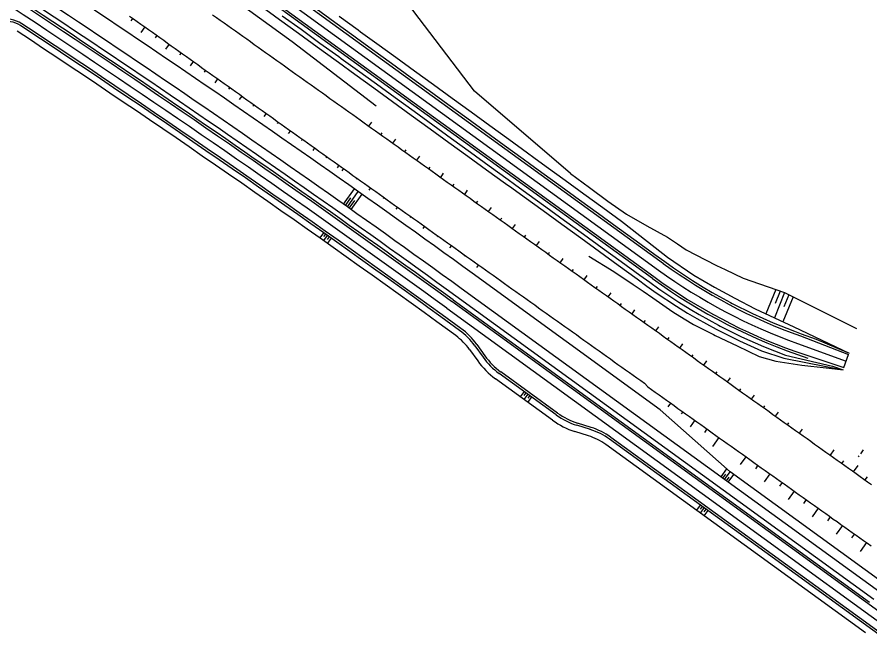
# Model space of a CAD drawing. Extents: x -552278 to -547230, y -1151007 to -1148251.
# Drawn here: x -549917.3 to -549733.9, y -1149455 to -1149322.6 of the extents above; entities that cross this region are included whole.
import ezdxf

# ---------------------------------------------------------------- set-up
doc = ezdxf.new("R2010")
doc.units = 0
doc.layers.add('u_trat navrh', color=7, linetype='Continuous')

msp = doc.modelspace()

# ---------------------------------------------------------------- linework, layer by layer
at = {"layer": 'u_trat navrh'}
for p, q in [((-549897.34, -1149289.26), (-549778.3, -1149375.62)), ((-549780.65, -1149378.85), (-549901.49, -1149291.19)), ((-549899.4, -1149292.09), (-549780.36, -1149378.45)), ((-549892.43, -1149322.89), (-549892.85, -1149323.47)), ((-549889.83, -1149324.74), (-549890.71, -1149325.97)), ((-549887.21, -1149326.61), (-549887.58, -1149327.13)), ((-549884.6, -1149328.47), (-549885.38, -1149329.56)), ((-549881.99, -1149330.33), (-549882.33, -1149330.79)), ((-549879.39, -1149332.19), (-549880.08, -1149333.16)), ((-549876.78, -1149334.05), (-549877.07, -1149334.46)), ((-549874.17, -1149335.91), (-549874.79, -1149336.77)), ((-549871.56, -1149337.77), (-549871.82, -1149338.14)), ((-549868.95, -1149339.63), (-549869.5, -1149340.4)), ((-549866.34, -1149341.49), (-549866.58, -1149341.82)), ((-549863.73, -1149343.35), (-549864.23, -1149344.04)), ((-549861.12, -1149345.21), (-549861.34, -1149345.5)), ((-549841.61, -1149346.11), (-549840.98, -1149345.22)), ((-549858.52, -1149347.07), (-549858.96, -1149347.69)), ((-549839.04, -1149347.94), (-549838.75, -1149347.54)), ((-549855.91, -1149348.93), (-549856.1, -1149349.2)), ((-549836.46, -1149349.77), (-549835.83, -1149348.89)), ((-549853.3, -1149350.79), (-549853.71, -1149351.36)), ((-549833.89, -1149351.61), (-549833.61, -1149351.21)), ((-549850.69, -1149352.65), (-549850.87, -1149352.9)), ((-549831.32, -1149353.44), (-549830.69, -1149352.56)), ((-549848.08, -1149354.51), (-549848.46, -1149355.04)), ((-549828.75, -1149355.28), (-549828.46, -1149354.88)), ((-549847.11, -1149355.2), (-549847.48, -1149355.73)), ((-549826.18, -1149357.11), (-549825.55, -1149356.22)), ((-549844.2, -1149357.27), (-549844.37, -1149357.5)), ((-549823.61, -1149358.94), (-549823.32, -1149358.55)), ((-549847.07, -1149362.87), (-549844.74, -1149359.57)), ((-549846.25, -1149363.45), (-549843.92, -1149360.15)), ((-549841.3, -1149359.34), (-549841.66, -1149359.84)), ((-549821.03, -1149360.78), (-549820.4, -1149359.89)), ((-549846.66, -1149363.16), (-549845.49, -1149361.51)), ((-549845.84, -1149363.74), (-549844.68, -1149362.09)), ((-549845.43, -1149364.03), (-549843.1, -1149360.73)), ((-549838.4, -1149361.41), (-549838.56, -1149361.63)), ((-549818.46, -1149362.61), (-549818.18, -1149362.21)), ((-549835.5, -1149363.48), (-549835.85, -1149363.97)), ((-549815.89, -1149364.44), (-549815.26, -1149363.56)), ((-549832.59, -1149365.55), (-549832.75, -1149365.77)), ((-549813.36, -1149366.25), (-549813.07, -1149365.85)), ((-549829.69, -1149367.62), (-549830.04, -1149368.12)), ((-549810.75, -1149368.11), (-549810.12, -1149367.23)), ((-549851.4, -1149369), (-549852.2, -1149370.13)), ((-549850.99, -1149369.29), (-549851.39, -1149369.85)), ((-549850.58, -1149369.57), (-549851.38, -1149370.71)), ((-549826.79, -1149369.69), (-549826.95, -1149369.92)), ((-549808.17, -1149369.95), (-549807.89, -1149369.55)), ((-549850.17, -1149369.86), (-549850.58, -1149370.43)), ((-549849.77, -1149370.15), (-549850.57, -1149371.29)), ((-549805.6, -1149371.78), (-549804.97, -1149370.9)), ((-549823.89, -1149371.76), (-549824.26, -1149372.28)), ((-549803.03, -1149373.61), (-549802.75, -1149373.22)), ((-549820.98, -1149373.83), (-549821.16, -1149374.07)), ((-549800.46, -1149375.45), (-549799.83, -1149374.56)), ((-549818.08, -1149375.9), (-549818.48, -1149376.46)), ((-549797.89, -1149377.28), (-549797.6, -1149376.88)), ((-549778.97, -1149407.05), (-549819.4, -1149377.72)), ((-549795.32, -1149379.11), (-549794.69, -1149378.23)), ((-549792.74, -1149380.95), (-549792.46, -1149380.55)), ((-549732.99, -1149447.87), (-549822.94, -1149382.61)), ((-549731.73, -1149446.31), (-549821.77, -1149380.99)), ((-549790.17, -1149382.78), (-549789.54, -1149381.9)), ((-549754.09, -1149381.23), (-549756.22, -1149386.46)), ((-549752.21, -1149381.89), (-549754.4, -1149387.3)), ((-549753.15, -1149381.56), (-549754.23, -1149384.22)), ((-549751.31, -1149382.34), (-549752.38, -1149384.97)), ((-549659.84, -1149502.8), (-549823.82, -1149383.82)), ((-549787.6, -1149384.62), (-549787.32, -1149384.22)), ((-549750.41, -1149382.79), (-549752.58, -1149388.14)), ((-549785.03, -1149386.45), (-549784.4, -1149385.57)), ((-549822.12, -1149390), (-549826.17, -1149387.06)), ((-549821.83, -1149389.6), (-549825.88, -1149386.66)), ((-549782.46, -1149388.28), (-549782.17, -1149387.89)), ((-549822.94, -1149391.13), (-549826.99, -1149388.19)), ((-549779.89, -1149390.12), (-549779.26, -1149389.23)), ((-549777.31, -1149391.95), (-549777.03, -1149391.55)), ((-549748.82, -1149391.2), (-549738.45, -1149395.21)), ((-549818.85, -1149393.3), (-549817.08, -1149395.77)), ((-549818.44, -1149393), (-549816.67, -1149395.47)), ((-549774.74, -1149393.79), (-549774.11, -1149392.9)), ((-549819.98, -1149394.11), (-549818.21, -1149396.57)), ((-549772.17, -1149395.62), (-549771.89, -1149395.22)), ((-549750, -1149394.49), (-549739.45, -1149397.99)), ((-549739.45, -1149397.99), (-549738.45, -1149395.21)), ((-549769.6, -1149397.45), (-549768.97, -1149396.57)), ((-549801.04, -1149407.77), (-549813.28, -1149398.88)), ((-549767.03, -1149399.29), (-549766.74, -1149398.89)), ((-549802.15, -1149409.3), (-549814.39, -1149400.41)), ((-549801.33, -1149408.17), (-549813.58, -1149399.29)), ((-549764.51, -1149401.08), (-549763.87, -1149400.2)), ((-549761.88, -1149402.95), (-549761.6, -1149402.55)), ((-549808.26, -1149403.14), (-549809.08, -1149404.27)), ((-549807.86, -1149403.44), (-549808.27, -1149404)), ((-549807.45, -1149403.73), (-549808.27, -1149404.86)), ((-549807.05, -1149404.02), (-549807.46, -1149404.59)), ((-549806.64, -1149404.32), (-549807.46, -1149405.44)), ((-549759.31, -1149404.79), (-549758.68, -1149403.9)), ((-549776.75, -1149405.62), (-549777.32, -1149406.43)), ((-549756.74, -1149406.62), (-549756.46, -1149406.22)), ((-549778.97, -1149407.05), (-549763.96, -1149420.41)), ((-549774.14, -1149407.48), (-549774.49, -1149407.97)), ((-549754.17, -1149408.45), (-549753.54, -1149407.57)), ((-549793.85, -1149410.85), (-549796.74, -1149409.93)), ((-549771.54, -1149409.33), (-549772.52, -1149410.71)), ((-549751.59, -1149410.28), (-549751.31, -1149409.89)), ((-549794.42, -1149412.65), (-549797.31, -1149411.73)), ((-549794, -1149411.32), (-549796.9, -1149410.41)), ((-549768.93, -1149411.19), (-549769.47, -1149411.93)), ((-549749.03, -1149412.11), (-549748.4, -1149411.22)), ((-549662.19, -1149506.04), (-549789.85, -1149413.41)), ((-549661.89, -1149505.63), (-549789.56, -1149413.01)), ((-549766.33, -1149413.05), (-549767.71, -1149414.98)), ((-549734.84, -1149455.04), (-549790.67, -1149414.54)), ((-549760.55, -1149417.16), (-549761.75, -1149418.85)), ((-549742.37, -1149416.84), (-549741.55, -1149415.69)), ((-549736.34, -1149417.18), (-549736.18, -1149416.94)), ((-549735.33, -1149415.68), (-549735.87, -1149416.52)), ((-549757.96, -1149419.01), (-549758.51, -1149419.78)), ((-549739.88, -1149418.62), (-549739.47, -1149418.04)), ((-549737.39, -1149420.39), (-549736.42, -1149419.02)), ((-549764.71, -1149419.75), (-549765.96, -1149421.48)), ((-549764.94, -1149420.93), (-549765.56, -1149421.77)), ((-549765.15, -1149422.07), (-549763.96, -1149420.41)), ((-549764.34, -1149422.65), (-549763.15, -1149421)), ((-549730.45, -1149444.72), (-549763.96, -1149420.41)), ((-549755.37, -1149420.86), (-549756.6, -1149422.59)), ((-549764.75, -1149422.36), (-549764.15, -1149421.53)), ((-549752.77, -1149422.7), (-549753.33, -1149423.49)), ((-549734.9, -1149422.16), (-549734.42, -1149421.49)), ((-549750.18, -1149424.55), (-549751.44, -1149426.33)), ((-549747.58, -1149426.39), (-549748.16, -1149427.21)), ((-549770.37, -1149427.55), (-549771.18, -1149428.67)), ((-549769.96, -1149427.84), (-549770.37, -1149428.41)), ((-549769.56, -1149428.14), (-549770.37, -1149429.26)), ((-549769.15, -1149428.43), (-549769.56, -1149428.99)), ((-549745, -1149428.23), (-549746.3, -1149430.06)), ((-549768.75, -1149428.72), (-549769.56, -1149429.85)), ((-549742.39, -1149430.08), (-549742.98, -1149430.92)), ((-549739.79, -1149431.93), (-549741.13, -1149433.81)), ((-549737.2, -1149433.77), (-549737.81, -1149434.63)), ((-549734.6, -1149435.61), (-549735.98, -1149437.55))]:
    msp.add_line(p, q, dxfattribs=at)
for points in [[(-549898.37, -1149290.68), (-549779.33, -1149377.03)], [(-549900.31, -1149297.14), (-549898.39, -1149298.28), (-549894.05, -1149300.82), (-549889.79, -1149303.46), (-549885.97, -1149306.71), (-549882.36, -1149310.25), (-549878.36, -1149313.24), (-549874.28, -1149316.14), (-549874.28, -1149316.14), (-549874.28, -1149316.14), (-549874.28, -1149316.14), (-549858.11, -1149327.9), (-549840.09, -1149341.73)], [(-549798.26, -1149356.26), (-549818.92, -1149338.58), (-549834.45, -1149318.08)], [(-549864.89, -1149320.22), (-549860.84, -1149323.16), (-549856.79, -1149326.09), (-549852.75, -1149329.03), (-549848.7, -1149331.96), (-549848.15, -1149332.36), (-549844.65, -1149334.9), (-549840.6, -1149337.84), (-549836.56, -1149340.77), (-549832.51, -1149343.71), (-549828.46, -1149346.64), (-549824.42, -1149349.58), (-549820.37, -1149352.52), (-549816.32, -1149355.45), (-549812.27, -1149358.39), (-549810.92, -1149359.37), (-549808.23, -1149361.32), (-549804.18, -1149364.26), (-549800.13, -1149367.2), (-549796.08, -1149370.13), (-549792.04, -1149373.07), (-549787.99, -1149376), (-549783.94, -1149378.94), (-549781.83, -1149380.47), (-549779.81, -1149381.9), (-549775.5, -1149384.77), (-549773.08, -1149386.27), (-549771.08, -1149387.46), (-549766.92, -1149389.76), (-549766.54, -1149389.95), (-549761.91, -1149392.26), (-549757.18, -1149394.37), (-549752.35, -1149395.99), (-549752.35, -1149395.99), (-549752.35, -1149395.99), (-549743.3, -1149397.74), (-549739.61, -1149398.47)], [(-549852.98, -1149320.83), (-549848.93, -1149323.77), (-549844.88, -1149326.7), (-549844.33, -1149327.1), (-549840.83, -1149329.64), (-549836.79, -1149332.57), (-549832.74, -1149335.51), (-549828.69, -1149338.45), (-549824.65, -1149341.38), (-549820.6, -1149344.32), (-549816.55, -1149347.25), (-549812.5, -1149350.19), (-549808.46, -1149353.13), (-549807.1, -1149354.11), (-549804.41, -1149356.06), (-549800.36, -1149359), (-549796.32, -1149361.93), (-549792.27, -1149364.87), (-549788.22, -1149367.81), (-549784.17, -1149370.74), (-549780.13, -1149373.68), (-549778.01, -1149375.21), (-549776.1, -1149376.57), (-549772.01, -1149379.29), (-549769.72, -1149380.71), (-549767.82, -1149381.83), (-549763.88, -1149384.01), (-549763.53, -1149384.19), (-549759.13, -1149386.38), (-549754.65, -1149388.38), (-549750.09, -1149390.2), (-549748.65, -1149390.73), (-549745.42, -1149391.89), (-549745.42, -1149391.89), (-549738.36, -1149394.91)], [(-549893.09, -1149322.42), (-549892.27, -1149323), (-549891.46, -1149323.58), (-549890.65, -1149324.16), (-549889.83, -1149324.74), (-549889.02, -1149325.32), (-549888.2, -1149325.9), (-549887.39, -1149326.48), (-549886.58, -1149327.06), (-549885.76, -1149327.64), (-549884.95, -1149328.22), (-549884.13, -1149328.8), (-549883.32, -1149329.38), (-549882.5, -1149329.96), (-549881.69, -1149330.54), (-549880.88, -1149331.12), (-549880.06, -1149331.71), (-549879.25, -1149332.29), (-549878.43, -1149332.87), (-549877.62, -1149333.45), (-549876.81, -1149334.03), (-549875.99, -1149334.61), (-549875.18, -1149335.19), (-549874.36, -1149335.77), (-549873.55, -1149336.35), (-549872.73, -1149336.93), (-549871.92, -1149337.51), (-549871.11, -1149338.09), (-549870.29, -1149338.67), (-549869.48, -1149339.25), (-549868.66, -1149339.83), (-549867.85, -1149340.41), (-549867.03, -1149340.99), (-549866.22, -1149341.57), (-549865.41, -1149342.16), (-549864.59, -1149342.74), (-549863.78, -1149343.32), (-549862.96, -1149343.9), (-549862.15, -1149344.48), (-549861.34, -1149345.06), (-549860.52, -1149345.64), (-549859.71, -1149346.22), (-549858.89, -1149346.8), (-549858.08, -1149347.38), (-549857.26, -1149347.96), (-549856.45, -1149348.54), (-549855.64, -1149349.12), (-549854.82, -1149349.7), (-549854.01, -1149350.28), (-549853.19, -1149350.86), (-549852.38, -1149351.44), (-549851.56, -1149352.03), (-549850.75, -1149352.61), (-549849.94, -1149353.19), (-549849.12, -1149353.77), (-549848.31, -1149354.35), (-549847.49, -1149354.93), (-549846.68, -1149355.51), (-549845.87, -1149356.09), (-549845.05, -1149356.67), (-549844.24, -1149357.25), (-549843.42, -1149357.83), (-549842.61, -1149358.41), (-549841.79, -1149358.99), (-549840.98, -1149359.57), (-549840.17, -1149360.15), (-549839.35, -1149360.73), (-549838.54, -1149361.31), (-549837.72, -1149361.9), (-549836.91, -1149362.48), (-549836.09, -1149363.06), (-549835.28, -1149363.64), (-549834.47, -1149364.22), (-549833.65, -1149364.8), (-549832.84, -1149365.38), (-549832.02, -1149365.96), (-549831.21, -1149366.54), (-549830.4, -1149367.12), (-549829.58, -1149367.7), (-549828.77, -1149368.28), (-549827.95, -1149368.86), (-549827.14, -1149369.44), (-549826.32, -1149370.02), (-549825.51, -1149370.6), (-549824.7, -1149371.18), (-549823.88, -1149371.76), (-549823.07, -1149372.35), (-549822.25, -1149372.93), (-549821.44, -1149373.51), (-549820.62, -1149374.09), (-549819.81, -1149374.67), (-549819, -1149375.25), (-549818.18, -1149375.83), (-549817.37, -1149376.41), (-549816.55, -1149376.99), (-549815.74, -1149377.57), (-549814.93, -1149378.15), (-549814.11, -1149378.73), (-549813.3, -1149379.31), (-549812.48, -1149379.89), (-549811.67, -1149380.47), (-549810.85, -1149381.05), (-549810.04, -1149381.63), (-549809.23, -1149382.22), (-549808.41, -1149382.8), (-549807.6, -1149383.38), (-549806.78, -1149383.96), (-549805.97, -1149384.54), (-549805.16, -1149385.12), (-549804.34, -1149385.7), (-549803.53, -1149386.28), (-549802.71, -1149386.86), (-549801.9, -1149387.44), (-549801.08, -1149388.02), (-549800.27, -1149388.6), (-549799.46, -1149389.18), (-549798.64, -1149389.76), (-549797.83, -1149390.34), (-549797.01, -1149390.92), (-549796.2, -1149391.5), (-549795.38, -1149392.09), (-549794.57, -1149392.67), (-549793.76, -1149393.25), (-549792.94, -1149393.83), (-549792.13, -1149394.41), (-549791.31, -1149394.99), (-549790.5, -1149395.57), (-549789.69, -1149396.15), (-549788.87, -1149396.73), (-549788.06, -1149397.31), (-549787.24, -1149397.89), (-549786.43, -1149398.47), (-549785.61, -1149399.05), (-549784.8, -1149399.63), (-549783.99, -1149400.21), (-549783.17, -1149400.79), (-549782.36, -1149401.37), (-549781.66, -1149402.12), (-549781.66, -1149402.12), (-549780.84, -1149402.7), (-549780.03, -1149403.28), (-549779.22, -1149403.86), (-549778.4, -1149404.44), (-549777.59, -1149405.02), (-549776.77, -1149405.6), (-549775.96, -1149406.18), (-549775.15, -1149406.76), (-549774.33, -1149407.34), (-549773.52, -1149407.92), (-549772.7, -1149408.5), (-549771.89, -1149409.08), (-549771.07, -1149409.67), (-549770.26, -1149410.25), (-549769.45, -1149410.83), (-549768.63, -1149411.41), (-549767.82, -1149411.99), (-549767, -1149412.57), (-549766.19, -1149413.15), (-549765.37, -1149413.73), (-549764.56, -1149414.31), (-549763.74, -1149414.89), (-549762.93, -1149415.47), (-549762.11, -1149416.05), (-549761.3, -1149416.63), (-549760.49, -1149417.21), (-549759.67, -1149417.79), (-549758.86, -1149418.37), (-549758.04, -1149418.95), (-549757.23, -1149419.53), (-549756.41, -1149420.11), (-549755.6, -1149420.69), (-549754.78, -1149421.27), (-549753.97, -1149421.85), (-549753.15, -1149422.43), (-549752.34, -1149423.01), (-549751.52, -1149423.59), (-549750.71, -1149424.17), (-549749.89, -1149424.75), (-549749.08, -1149425.33), (-549748.26, -1149425.91), (-549747.45, -1149426.49), (-549746.63, -1149427.07), (-549745.82, -1149427.65), (-549745, -1149428.23), (-549744.19, -1149428.81), (-549743.37, -1149429.39), (-549742.56, -1149429.97), (-549741.74, -1149430.55), (-549740.93, -1149431.12), (-549740.11, -1149431.7), (-549739.29, -1149432.28), (-549738.48, -1149432.86), (-549737.66, -1149433.44), (-549736.85, -1149434.02), (-549736.03, -1149434.6), (-549735.22, -1149435.18), (-549734.4, -1149435.76), (-549733.58, -1149436.33)], [(-549875.24, -1149322.13), (-549874.42, -1149322.71), (-549873.61, -1149323.29), (-549872.79, -1149323.87), (-549871.98, -1149324.45), (-549871.17, -1149325.03), (-549870.35, -1149325.61), (-549869.54, -1149326.19), (-549868.72, -1149326.77), (-549867.91, -1149327.35), (-549867.1, -1149327.93), (-549866.28, -1149328.51), (-549865.47, -1149329.09), (-549864.65, -1149329.67), (-549863.84, -1149330.25), (-549863.02, -1149330.84), (-549862.21, -1149331.42), (-549861.4, -1149332), (-549860.58, -1149332.58), (-549859.77, -1149333.16), (-549858.95, -1149333.74), (-549858.14, -1149334.32), (-549857.32, -1149334.9), (-549856.51, -1149335.48), (-549855.7, -1149336.06), (-549854.88, -1149336.64), (-549854.07, -1149337.22), (-549853.25, -1149337.8), (-549852.44, -1149338.38), (-549851.63, -1149338.96), (-549850.81, -1149339.54), (-549850, -1149340.12), (-549849.18, -1149340.7), (-549848.37, -1149341.29), (-549847.55, -1149341.87), (-549846.74, -1149342.45), (-549845.93, -1149343.03), (-549845.11, -1149343.61), (-549844.3, -1149344.19), (-549843.48, -1149344.77), (-549842.67, -1149345.35), (-549841.85, -1149345.93), (-549841.04, -1149346.51), (-549840.23, -1149347.09), (-549839.41, -1149347.67), (-549838.6, -1149348.25), (-549837.78, -1149348.83), (-549836.97, -1149349.41), (-549836.16, -1149349.99), (-549835.34, -1149350.57), (-549834.53, -1149351.16), (-549833.71, -1149351.74), (-549832.9, -1149352.32), (-549832.08, -1149352.9), (-549831.27, -1149353.48), (-549830.46, -1149354.06), (-549829.64, -1149354.64), (-549828.83, -1149355.22), (-549828.01, -1149355.8), (-549827.2, -1149356.38), (-549826.38, -1149356.96), (-549825.57, -1149357.54), (-549824.76, -1149358.12), (-549823.94, -1149358.7), (-549823.13, -1149359.28), (-549822.31, -1149359.86), (-549821.5, -1149360.44), (-549820.69, -1149361.03), (-549819.87, -1149361.61), (-549819.06, -1149362.19), (-549818.24, -1149362.77), (-549817.43, -1149363.35), (-549816.61, -1149363.93), (-549815.8, -1149364.51), (-549814.99, -1149365.09), (-549814.17, -1149365.67), (-549813.36, -1149366.25), (-549812.54, -1149366.83), (-549811.73, -1149367.41), (-549810.92, -1149367.99), (-549810.1, -1149368.57), (-549809.29, -1149369.15), (-549808.47, -1149369.73), (-549807.66, -1149370.31), (-549806.84, -1149370.89), (-549806.03, -1149371.48), (-549805.22, -1149372.06), (-549804.4, -1149372.64), (-549803.59, -1149373.22), (-549802.77, -1149373.8), (-549801.96, -1149374.38), (-549801.14, -1149374.96), (-549800.33, -1149375.54), (-549799.52, -1149376.12), (-549798.7, -1149376.7), (-549797.89, -1149377.28), (-549797.07, -1149377.86), (-549796.26, -1149378.44), (-549795.45, -1149379.02), (-549794.63, -1149379.6), (-549793.82, -1149380.18), (-549793, -1149380.76), (-549792.19, -1149381.35), (-549791.37, -1149381.93), (-549790.56, -1149382.51), (-549789.75, -1149383.09), (-549788.93, -1149383.67), (-549788.12, -1149384.25), (-549787.3, -1149384.83), (-549786.49, -1149385.41), (-549785.67, -1149385.99), (-549784.86, -1149386.57), (-549784.05, -1149387.15), (-549783.23, -1149387.73), (-549782.42, -1149388.31), (-549781.6, -1149388.89), (-549780.79, -1149389.47), (-549779.98, -1149390.05), (-549779.16, -1149390.63), (-549778.35, -1149391.22), (-549777.53, -1149391.8), (-549776.72, -1149392.38), (-549775.9, -1149392.96), (-549775.09, -1149393.54), (-549774.28, -1149394.12), (-549773.46, -1149394.7), (-549772.65, -1149395.28), (-549771.83, -1149395.86), (-549771.02, -1149396.44), (-549770.2, -1149397.02), (-549769.39, -1149397.6), (-549768.58, -1149398.18), (-549767.76, -1149398.76), (-549766.95, -1149399.34), (-549766.13, -1149399.92), (-549765.32, -1149400.5), (-549764.51, -1149401.08), (-549763.69, -1149401.66), (-549762.88, -1149402.25), (-549762.06, -1149402.83), (-549761.25, -1149403.41), (-549760.43, -1149403.99), (-549759.62, -1149404.57), (-549758.81, -1149405.15), (-549757.99, -1149405.73), (-549757.18, -1149406.31), (-549756.36, -1149406.89), (-549755.55, -1149407.47), (-549754.73, -1149408.05), (-549753.92, -1149408.63), (-549753.1, -1149409.21), (-549752.29, -1149409.79), (-549751.48, -1149410.37), (-549750.66, -1149410.95), (-549749.85, -1149411.53), (-549749.03, -1149412.11), (-549748.22, -1149412.69), (-549747.4, -1149413.27), (-549746.59, -1149413.85), (-549745.77, -1149414.43), (-549744.96, -1149415.01), (-549744.14, -1149415.59), (-549743.33, -1149416.17), (-549742.52, -1149416.74), (-549741.7, -1149417.32), (-549740.89, -1149417.9), (-549740.07, -1149418.48), (-549739.26, -1149419.06), (-549738.44, -1149419.64), (-549737.63, -1149420.22), (-549736.81, -1149420.8), (-549736, -1149421.38), (-549735.18, -1149421.96), (-549734.37, -1149422.54), (-549733.55, -1149423.11)], [(-549860.25, -1149322.35), (-549856.21, -1149325.28), (-549852.16, -1149328.22), (-549848.11, -1149331.15), (-549847.56, -1149331.55), (-549844.06, -1149334.09), (-549840.02, -1149337.03), (-549835.97, -1149339.96), (-549831.92, -1149342.9), (-549827.88, -1149345.83), (-549823.83, -1149348.77), (-549819.78, -1149351.71), (-549815.73, -1149354.64), (-549811.69, -1149357.58), (-549810.33, -1149358.56), (-549807.64, -1149360.51), (-549803.59, -1149363.45), (-549799.54, -1149366.39), (-549795.5, -1149369.32), (-549791.45, -1149372.26), (-549787.4, -1149375.19), (-549783.36, -1149378.13), (-549781.24, -1149379.66), (-549779.24, -1149381.08), (-549774.97, -1149383.93), (-549772.56, -1149385.42), (-549770.58, -1149386.59), (-549766.45, -1149388.87), (-549766.08, -1149389.07), (-549761.48, -1149391.36), (-549756.79, -1149393.45), (-549752.02, -1149395.35), (-549752.02, -1149395.35), (-549752.02, -1149395.35), (-549741.92, -1149397.7), (-549739.61, -1149398.47)], [(-549847.99, -1149322.47), (-549843.94, -1149325.41), (-549843.4, -1149325.8), (-549839.9, -1149328.34), (-549835.85, -1149331.28), (-549831.8, -1149334.21), (-549827.75, -1149337.15), (-549823.71, -1149340.09), (-549819.66, -1149343.02), (-549815.61, -1149345.96), (-549811.56, -1149348.89), (-549807.52, -1149351.83), (-549806.16, -1149352.81), (-549803.47, -1149354.77), (-549799.42, -1149357.7), (-549795.38, -1149360.64), (-549791.33, -1149363.57), (-549787.28, -1149366.51), (-549783.38, -1149369.57), (-549777.37, -1149374.23), (-549777.37, -1149374.23), (-549771.74, -1149378.11), (-549771.74, -1149378.11), (-549771.74, -1149378.11), (-549767.32, -1149380.73), (-549762.9, -1149383.09), (-549762.9, -1149383.09), (-549758.58, -1149385.37), (-549750.22, -1149389.23), (-549750.22, -1149389.23), (-549738.36, -1149394.91), (-549738.36, -1149394.91), (-549738.36, -1149394.91), (-549738.36, -1149394.91)], [(-549798.26, -1149356.26), (-549794.17, -1149359.28), (-549790.25, -1149362.22), (-549786.21, -1149365.03), (-549781.83, -1149367.51), (-549777.44, -1149369.97), (-549775.24, -1149371.4), (-549773.38, -1149372.66), (-549769.2, -1149374.85), (-549766.88, -1149376.02), (-549764.99, -1149376.94), (-549761.11, -1149378.76), (-549761.11, -1149378.76), (-549761.11, -1149378.76), (-549752.21, -1149381.89), (-549752.21, -1149381.89), (-549752.21, -1149381.89), (-549752.21, -1149381.89), (-549752.21, -1149381.89), (-549736.75, -1149389.57)], [(-549794.31, -1149374.06), (-549788.95, -1149377.32), (-549788.95, -1149377.32), (-549784.8, -1149380.12), (-549782.63, -1149381.58), (-549780.58, -1149383), (-549776.27, -1149385.98), (-549773.82, -1149387.51), (-549771.8, -1149388.72), (-549767.53, -1149390.91), (-549767.14, -1149391.09), (-549762.4, -1149393.31), (-549757.69, -1149395.58), (-549754.09, -1149396.65), (-549754.09, -1149396.65), (-549748.5, -1149397.47), (-549743.3, -1149398.08), (-549739.61, -1149398.47)], [(-549823.53, -1149383.42), (-549733.95, -1149448.41)], [(-549824.85, -1149385.24), (-549660.87, -1149504.21)], [(-549749.41, -1149392.84), (-549738.95, -1149396.6)]]:
    msp.add_lwpolyline(points, dxfattribs=at)
for centre, radius, start, end in [((-551292.96, -1151408.77), 2500, 54.03846, 58.55582), ((-551292.96, -1151408.77), 2501.75, 54.03846, 58.55582), ((-551292.96, -1151408.77), 2509.29, 54.03846, 57.70664), ((-551292.96, -1151408.77), 2503.25, 54.03846, 57.70664), ((-551292.96, -1151408.77), 2505.25, 54.03846, 57.70896), ((-551292.96, -1151408.77), 2502.25, 54.03846, 57.69593), ((-549919.57, -1149329.08), 6, 56.56, 153.2302), ((-549919.57, -1149329.08), 5.5, 56.56, 153.2302), ((-551292.96, -1151408.77), 2496.36, 54.03846, 56.56001), ((-551292.96, -1151408.77), 2497.75, 54.03846, 56.56001), ((-551292.96, -1151408.77), 2498.25, 54.03846, 56.56001), ((-549708.87, -1149279.9), 120, 234.0415, 250.2526), ((-549708.87, -1149279.9), 118.25, 234.0415, 250.2526), ((-549709.21, -1149280.45), 121.6, 234.0199, 251.7977), ((-549708.87, -1149279.9), 121.75, 234.0415, 250.2526), ((-549830.64, -1149401.74), 15, 35.6035, 54.0385), ((-549830.64, -1149401.74), 13.11, 35.6035, 54.0385), ((-549830.64, -1149401.74), 14.5, 35.6035, 54.0385), ((-549804.48, -1149386.74), 16.89, 215.6035, 234.0385), ((-549804.48, -1149386.74), 15.5, 215.6035, 234.0385), ((-549804.48, -1149386.74), 15, 215.6035, 234.0385), ((-549792.23, -1149395.63), 15.5, 234.0385, 252.4734), ((-549792.23, -1149395.63), 15, 234.0385, 252.4734), ((-549792.23, -1149395.63), 16.89, 234.0385, 252.4734), ((-549798.37, -1149425.15), 14.5, 54.0385, 72.4734), ((-549798.37, -1149425.15), 15, 54.0385, 72.4734), ((-549798.37, -1149425.15), 13.11, 54.0385, 72.4734)]:
    msp.add_arc(centre, radius, start, end, dxfattribs=at)

doc.saveas('drawing.dxf')
